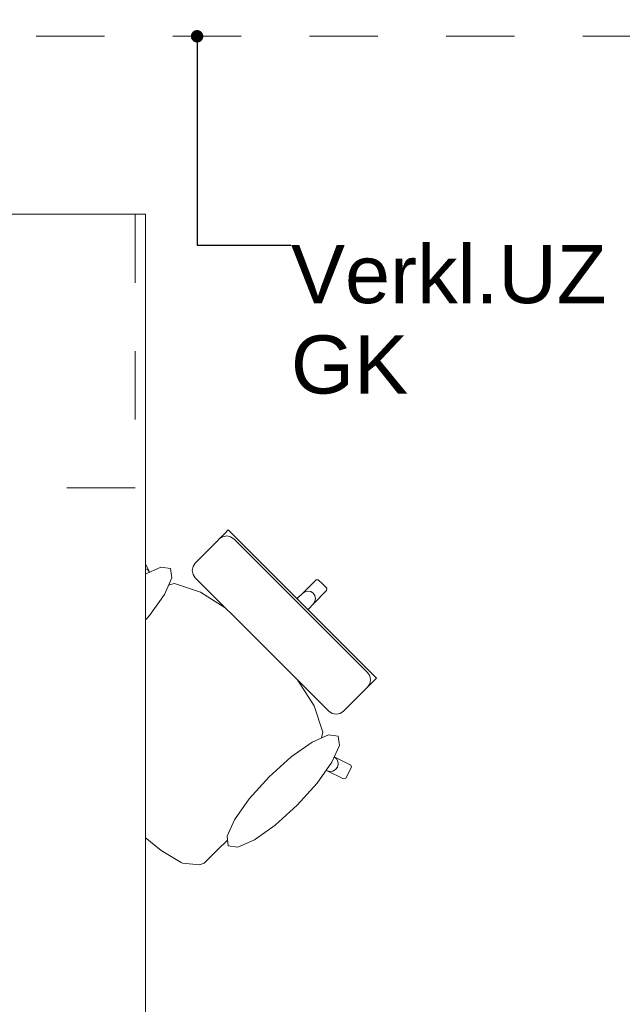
# Model space of a CAD drawing. Header units: metres. Extents: x -3.6 to 90.7, y -11.1 to 18.
# Tile 486 of 656: x 37.2 to 38.1, y 11.5 to 13. Entities that reach past the tile are written whole.
import ezdxf

# ---------------------------------------------------------------- set-up
doc = ezdxf.new("R2010")
doc.units = ezdxf.units.M
doc.header["$MEASUREMENT"] = 0
for name, pattern in [('Strichlinie eng', [0.115, 0.075, -0.04]), ('Untersicht', [0.1, 0.075, -0.025]), ('Wipeout_Contour', [1, 0, -1])]:
    doc.linetypes.add(name, pattern=pattern)
for name, color, linetype in [('152 - Bemaßung_ Beschriftung.Ausbau', 7, 'Continuous'), ('701 - Einrichtung.Möbel', 7, 'Continuous'), ('Neubau_152 - Bemaßung_ Beschriftung.Ausbau', 7, 'Continuous'), ('Neubau_653 - Abdeckung.TB Verkofferung', 7, 'Continuous')]:
    doc.layers.add(name, color=color, linetype=linetype)
doc.styles.add('ERSTELLTER_STIL_2', font='txt')
doc.dimstyles.new('ERSTELLTER_STIL__3', dxfattribs={"dimtxt": 0.1, "dimasz": 0.0532, "dimexe": 0.18, "dimexo": 0.0625, "dimgap": 0, "dimtad": 1, "dimtih": 1, "dimtoh": 1, "dimzin": 0, "dimdsep": 46, "dimtxsty": 'ERSTELLTER_STIL_2', "dimblk": 'ARROWHEAD_2', "dimblk1": 'ARROWHEAD_2', "dimblk2": 'ARROWHEAD_2', "dimcen": 0.09, "dimse1": 1, "dimse2": 1, "dimclrd": 7, "dimclre": 7, "dimclrt": 7, "dimazin": 0, "dimtfac": 1, "dimtdec": 4, "dimtmove": 0, "dimatfit": 3, "dimfxl": 1, "dimtolj": 1, "dimtzin": 0, "dimarcsym": 0})
doc.dimstyles.new('ERSTELLTER_STIL__5', dxfattribs={"dimtxt": 0.18, "dimasz": 0.03648, "dimexe": 0.18, "dimexo": 0.0625, "dimgap": 0, "dimtad": 0, "dimtih": 1, "dimtoh": 1, "dimdec": 4, "dimzin": 0, "dimdsep": 46, "dimcen": 0.09, "dimadec": 0, "dimazin": 0, "dimtfac": 1, "dimtdec": 4, "dimtmove": 0, "dimatfit": 3, "dimldrblk": 'ARROWHEAD_11', "dimfxl": 1, "dimtolj": 1, "dimtzin": 0, "dimarcsym": 0})

# ---------------------------------------------------------------- blocks, each defined once
blk = doc.blocks.new('ARROWHEAD_11')
at = {"color": 0, "linetype": 'Continuous', "lineweight": 0}
blk.add_line((0, 0), (-1, 0), dxfattribs=at)
at = {"color": 0, "linetype": 'Continuous', "lineweight": 0, "const_width": 0.25, "flags": 128}
blk.add_lwpolyline([(-0.125, 0, 1), (0.125, 0, 1)], format="xyb", close=True, dxfattribs=at)
blk = doc.blocks.new('*D270')
at = {"layer": '152 - Bemaßung_ Beschriftung.Ausbau', "color": 7, "linetype": 'Continuous', "lineweight": 5}
for p, q in [((36.61, 15.3025), (36.61, 15.4075)), ((40.05, 15.3025), (40.05, 15.4075)), ((36.6302, 15.39), (36.5898, 15.32)), ((40.0702, 15.39), (40.0298, 15.32)), ((36.61, 15.355), (40.05, 15.355))]:
    blk.add_line(p, q, dxfattribs=at)
at = {"layer": '152 - Bemaßung_ Beschriftung.Ausbau', "color": 7, "lineweight": 5, "char_height": 0.1, "attachment_point": 7, "style": 'ERSTELLTER_STIL_2'}
for s, insert in [('\\A1;{\\pql;\\fArial|b0|i0|c0|p38;3,44}', (38.1211, 15.375)), ('\\A1;{\\pql;\\fArial|b0|i0|c0|p38;14}', (39.878, 15.375))]:
    blk.add_mtext(s, dxfattribs=dict(at, insert=insert))
blk = doc.blocks.new('ARROWHEAD_2')
at = {"color": 0, "linetype": 'Continuous', "lineweight": 0}
for p, q in [((-0.378, -0.655), (0.378, 0.655)), ((0, 0), (-1, 0))]:
    blk.add_line(p, q, dxfattribs=at)

msp = doc.modelspace()

# ---------------------------------------------------------------- linework, layer by layer
at = {"layer": 'Neubau_653 - Abdeckung.TB Verkofferung', "color": 1, "linetype": 'Untersicht', "lineweight": 9}
msp.add_line((22.05, 12.9505), (47.24, 12.9505), dxfattribs=at)

# ---------------------------------------------------------------- wipeouts: each hides what was drawn before it
at = {"color": 254, "linetype": 'Wipeout_Contour', "lineweight": 0, "ltscale": 1138.356624}
msp.add_wipeout([(37.5323, 11.7769), (37.6451, 11.8897), (37.6758, 11.8759), (37.7001, 11.8639), (37.7031, 11.8649), (37.7116, 11.881), (37.7107, 11.884), (37.6863, 11.896), (37.6636, 11.9084), (37.6697, 11.9323), (37.657, 11.9706), (37.6274, 12.0174), (37.6095, 12.0378), (37.6304, 12.0587), (37.6465, 12.0749), (37.6294, 12.092), (37.6553, 12.1198), (37.6752, 12.1397), (37.6753, 12.1429), (37.6691, 12.1491), (37.3509, 11.8309), (37.3933, 11.7911), (37.3939, 11.7907), (37.433, 11.7592), (37.4624, 11.7414), (37.464, 11.7408), (37.4891, 11.7384), (37.4961, 11.7407), (37.5128, 11.7575)], dxfattribs=at).dxf.layer = '701 - Einrichtung.Möbel'

# ---------------------------------------------------------------- next in the draw order: linework, layer by layer
at = {"layer": '701 - Einrichtung.Möbel', "color": 7, "linetype": 'Continuous', "lineweight": 5}
for p, q in [((37.6897, 11.8934), (37.6863, 11.896)), ((37.7107, 11.884), (37.6863, 11.896)), ((37.6918, 11.8897), (37.6897, 11.8934)), ((37.6922, 11.8853), (37.6918, 11.8897)), ((37.68, 11.8748), (37.6843, 11.8754)), ((37.6843, 11.8754), (37.6882, 11.8776)), ((37.6882, 11.8776), (37.6909, 11.8811)), ((37.6909, 11.8811), (37.6922, 11.8853)), ((37.7031, 11.8649), (37.7116, 11.881)), ((37.7116, 11.881), (37.7107, 11.884)), ((37.7001, 11.8639), (37.7031, 11.8649)), ((37.3933, 11.7911), (37.3939, 11.7907)), ((37.3939, 11.7907), (37.433, 11.7592)), ((37.5128, 11.7575), (37.5323, 11.7769)), ((37.433, 11.7592), (37.4624, 11.7414)), ((37.4961, 11.7407), (37.5128, 11.7575)), ((37.4624, 11.7414), (37.464, 11.7408)), ((37.464, 11.7408), (37.4891, 11.7384)), ((37.4891, 11.7384), (37.4961, 11.7407))]:
    msp.add_line(p, q, dxfattribs=at)

# ---------------------------------------------------------------- next in the draw order: wipeouts: each hides what was drawn before it
at = {"color": 254, "linetype": 'Wipeout_Contour', "lineweight": 0, "ltscale": 1144.263783}
msp.add_wipeout([(37.297, 12.0123), (37.2775, 11.9928), (37.2608, 11.9761), (37.2585, 11.9691), (37.2608, 11.9439), (37.2614, 11.9424), (37.2792, 11.913), (37.3107, 11.8739), (37.3112, 11.8733), (37.3509, 11.8309), (37.6691, 12.1491), (37.6629, 12.1553), (37.6597, 12.1552), (37.6398, 12.1353), (37.612, 12.1093), (37.5949, 12.1265), (37.5787, 12.1104), (37.5579, 12.0895), (37.5374, 12.1074), (37.4906, 12.137), (37.4523, 12.1497), (37.4284, 12.1436), (37.4161, 12.1663), (37.404, 12.1907), (37.4011, 12.1916), (37.3849, 12.1831), (37.3839, 12.1801), (37.3959, 12.1558), (37.4097, 12.1251)], dxfattribs=at).dxf.layer = '701 - Einrichtung.Möbel'

# ---------------------------------------------------------------- next in the draw order: linework, layer by layer
at = {"layer": '701 - Einrichtung.Möbel', "color": 7, "linetype": 'Continuous', "lineweight": 5}
for p, q in [((37.3849, 12.1831), (37.4011, 12.1916)), ((37.4011, 12.1916), (37.404, 12.1907)), ((37.404, 12.1907), (37.4161, 12.1663)), ((37.3839, 12.1801), (37.3849, 12.1831)), ((37.3959, 12.1558), (37.3839, 12.1801)), ((37.3948, 12.16), (37.3954, 12.1643)), ((37.3959, 12.1558), (37.3948, 12.16)), ((37.3954, 12.1643), (37.3976, 12.1681)), ((37.3976, 12.1681), (37.4011, 12.1709)), ((37.4011, 12.1709), (37.4053, 12.1722)), ((37.4053, 12.1722), (37.4097, 12.1718)), ((37.4097, 12.1718), (37.4134, 12.1697)), ((37.4134, 12.1697), (37.4161, 12.1663)), ((37.4161, 12.1663), (37.4284, 12.1436)), ((37.4097, 12.1251), (37.3959, 12.1558)), ((37.4284, 12.1436), (37.4523, 12.1497)), ((37.4523, 12.1497), (37.4906, 12.137)), ((37.6398, 12.1353), (37.6597, 12.1552)), ((37.6597, 12.1552), (37.6629, 12.1553)), ((37.6629, 12.1553), (37.6691, 12.1491)), ((37.6753, 12.1429), (37.6691, 12.1491)), ((37.4282, 12.1435), (37.4097, 12.1251)), ((37.4282, 12.1435), (37.4284, 12.1436)), ((37.4906, 12.137), (37.5374, 12.1074)), ((37.612, 12.1093), (37.6398, 12.1353)), ((37.6398, 12.1353), (37.6435, 12.1378)), ((37.6435, 12.1378), (37.6478, 12.1388)), ((37.6478, 12.1388), (37.6521, 12.138)), ((37.6521, 12.138), (37.6557, 12.1356)), ((37.6553, 12.1198), (37.6752, 12.1397)), ((37.658, 12.1321), (37.6557, 12.1356)), ((37.6588, 12.1278), (37.658, 12.1321)), ((37.6752, 12.1397), (37.6753, 12.1429)), ((37.297, 12.0123), (37.4097, 12.1251)), ((37.5787, 12.1104), (37.5949, 12.1265)), ((37.5949, 12.1265), (37.612, 12.1093)), ((37.6294, 12.092), (37.6553, 12.1198)), ((37.6553, 12.1198), (37.6578, 12.1235)), ((37.6578, 12.1235), (37.6588, 12.1278)), ((37.5374, 12.1074), (37.5579, 12.0895)), ((37.5579, 12.0895), (37.5787, 12.1104)), ((37.612, 12.1093), (37.6207, 12.1007)), ((37.5579, 12.0895), (37.5854, 12.0654)), ((37.6294, 12.092), (37.6207, 12.1007)), ((37.6465, 12.0749), (37.6294, 12.092)), ((37.6304, 12.0587), (37.6465, 12.0749)), ((37.6095, 12.0378), (37.5854, 12.0654)), ((37.6095, 12.0378), (37.6304, 12.0587)), ((37.6274, 12.0174), (37.6095, 12.0378)), ((37.657, 11.9706), (37.6274, 12.0174)), ((37.2775, 11.9928), (37.297, 12.0123)), ((37.2608, 11.9761), (37.2775, 11.9928)), ((37.2585, 11.9691), (37.2608, 11.9761)), ((37.2608, 11.9439), (37.2585, 11.9691)), ((37.6697, 11.9323), (37.657, 11.9706)), ((37.2614, 11.9424), (37.2608, 11.9439)), ((37.2792, 11.913), (37.2614, 11.9424)), ((37.6636, 11.9084), (37.6697, 11.9323)), ((37.3107, 11.8739), (37.2792, 11.913)), ((37.6635, 11.9082), (37.6451, 11.8897)), ((37.6635, 11.9082), (37.6636, 11.9084)), ((37.6863, 11.896), (37.6636, 11.9084)), ((37.5323, 11.7769), (37.6451, 11.8897)), ((37.6451, 11.8897), (37.6758, 11.8759)), ((37.3112, 11.8733), (37.3107, 11.8739)), ((37.3509, 11.8309), (37.3112, 11.8733)), ((37.6758, 11.8759), (37.68, 11.8748)), ((37.6758, 11.8759), (37.7001, 11.8639)), ((37.3509, 11.8309), (37.3933, 11.7911))]:
    msp.add_line(p, q, dxfattribs=at)

# ---------------------------------------------------------------- next in the draw order: wipeouts: each hides what was drawn before it
at = {"color": 254, "linetype": 'Wipeout_Contour', "lineweight": 0, "ltscale": 628.428596}
msp.add_wipeout([(37.3456, 12.1122), (37.3164, 12.0799), (37.2948, 12.0494), (37.2841, 12.0252), (37.2859, 12.0112), (37.2999, 12.0094), (37.3241, 12.0201), (37.3546, 12.0417), (37.3869, 12.0709), (37.4161, 12.1032), (37.4377, 12.1338), (37.4484, 12.1579), (37.4466, 12.1719), (37.4326, 12.1737), (37.4085, 12.163), (37.3779, 12.1414)], dxfattribs=at).dxf.layer = '701 - Einrichtung.Möbel'
at = {"color": 254, "linetype": 'Wipeout_Contour', "lineweight": 0, "ltscale": 589.167847}
msp.add_wipeout([(37.6782, 11.963), (37.6832, 11.9596), (37.689, 11.9585), (37.6949, 11.9596), (37.6998, 11.9629), (37.7023, 11.9653), (37.708, 11.9711), (37.7254, 11.9885), (37.7326, 11.9956), (37.735, 11.9981), (37.7405, 12.0036), (37.7429, 12.006), (37.7482, 12.0113), (37.6398, 12.1197), (37.5806, 12.0606)], dxfattribs=at).dxf.layer = '701 - Einrichtung.Möbel'
at = {"color": 254, "linetype": 'Wipeout_Contour', "lineweight": 0, "ltscale": 630.973662}
msp.add_wipeout([(37.6323, 11.8256), (37.6614, 11.8579), (37.683, 11.8885), (37.6938, 11.9126), (37.692, 11.9266), (37.6779, 11.9284), (37.6538, 11.9177), (37.6233, 11.8961), (37.5909, 11.8669), (37.5618, 11.8346), (37.5402, 11.804), (37.5294, 11.7799), (37.5312, 11.7659), (37.5453, 11.7641), (37.5694, 11.7748), (37.5999, 11.7964)], dxfattribs=at).dxf.layer = '701 - Einrichtung.Möbel'

# ---------------------------------------------------------------- next in the draw order: linework, layer by layer
at = {"layer": '701 - Einrichtung.Möbel', "color": 7, "linetype": 'Continuous', "lineweight": 5}
for p, q in [((37.7349, 12.0197), (37.7383, 12.0147)), ((37.735, 11.9981), (37.7405, 12.0036)), ((37.7383, 12.003), (37.735, 11.9981)), ((37.7383, 12.0147), (37.7395, 12.0089)), ((37.7395, 12.0089), (37.7383, 12.003)), ((37.7405, 12.0036), (37.7429, 12.006)), ((37.7429, 12.006), (37.7482, 12.0113)), ((37.708, 11.9711), (37.7254, 11.9885)), ((37.7254, 11.9885), (37.7326, 11.9956)), ((37.7326, 11.9956), (37.735, 11.9981)), ((37.6782, 11.963), (37.6832, 11.9596)), ((37.6832, 11.9596), (37.689, 11.9585)), ((37.689, 11.9585), (37.6949, 11.9596)), ((37.6949, 11.9596), (37.6998, 11.9629)), ((37.6998, 11.9629), (37.7023, 11.9653)), ((37.7023, 11.9653), (37.708, 11.9711))]:
    msp.add_line(p, q, dxfattribs=at)
at = {"layer": '701 - Einrichtung.Möbel', "color": 7, "linetype": 'Continuous', "lineweight": 5, "flags": 128}
for points in [[(37.3456, 12.1122), (37.3779, 12.1414), (37.4085, 12.163), (37.4326, 12.1737), (37.4466, 12.1719), (37.4484, 12.1579), (37.4377, 12.1338), (37.4161, 12.1032), (37.3869, 12.0709), (37.3546, 12.0417), (37.3241, 12.0201), (37.2999, 12.0094), (37.2859, 12.0112), (37.2841, 12.0252), (37.2948, 12.0494), (37.3164, 12.0799)], [(37.6323, 11.8256), (37.6614, 11.8579), (37.683, 11.8885), (37.6938, 11.9126), (37.692, 11.9266), (37.6779, 11.9284), (37.6538, 11.9177), (37.6233, 11.8961), (37.5909, 11.8669), (37.5618, 11.8346), (37.5402, 11.804), (37.5294, 11.7799), (37.5312, 11.7659), (37.5453, 11.7641), (37.5694, 11.7748), (37.5999, 11.7964)]]:
    msp.add_lwpolyline(points, close=True, dxfattribs=at)

# ---------------------------------------------------------------- next in the draw order: wipeouts: each hides what was drawn before it
at = {"color": 254, "linetype": 'Wipeout_Contour', "lineweight": 0, "ltscale": 596.547099}
msp.add_wipeout([(37.483, 12.1582), (37.5806, 12.0606), (37.6398, 12.1197), (37.5313, 12.2282), (37.526, 12.2229), (37.5236, 12.2205), (37.5181, 12.215), (37.5156, 12.2125), (37.5085, 12.2054), (37.4911, 12.188), (37.4853, 12.1822), (37.4829, 12.1798), (37.4796, 12.1749), (37.4785, 12.169), (37.4797, 12.1632)], dxfattribs=at).dxf.layer = '701 - Einrichtung.Möbel'

# ---------------------------------------------------------------- next in the draw order: linework, layer by layer
at = {"layer": '701 - Einrichtung.Möbel', "color": 7, "linetype": 'Continuous', "lineweight": 5}
for p, q in [((37.5181, 12.215), (37.5236, 12.2205)), ((37.5231, 12.2183), (37.5181, 12.215)), ((37.5289, 12.2194), (37.5231, 12.2183)), ((37.5236, 12.2205), (37.526, 12.2229)), ((37.526, 12.2229), (37.5313, 12.2282)), ((37.5347, 12.2182), (37.5289, 12.2194)), ((37.5313, 12.2282), (37.6398, 12.1197)), ((37.5397, 12.2149), (37.5347, 12.2182)), ((37.4911, 12.188), (37.5085, 12.2054)), ((37.5085, 12.2054), (37.5156, 12.2125)), ((37.5156, 12.2125), (37.5181, 12.215)), ((37.6373, 12.1173), (37.5397, 12.2149)), ((37.4785, 12.169), (37.4796, 12.1749)), ((37.4796, 12.1749), (37.4829, 12.1798)), ((37.4829, 12.1798), (37.4853, 12.1822)), ((37.4853, 12.1822), (37.4911, 12.188)), ((37.4797, 12.1632), (37.4785, 12.169)), ((37.483, 12.1582), (37.4797, 12.1632)), ((37.5806, 12.0606), (37.483, 12.1582)), ((37.6373, 12.1173), (37.7349, 12.0197)), ((37.7482, 12.0113), (37.6398, 12.1197)), ((37.5806, 12.0606), (37.6782, 11.963))]:
    msp.add_line(p, q, dxfattribs=at)

# ---------------------------------------------------------------- next in the draw order: wipeouts: each hides what was drawn before it
at = {"color": 254, "linetype": 'Wipeout_Contour', "lineweight": 0, "ltscale": 236.458896}
msp.add_wipeout([(36.61, 10.69), (38.81, 10.69), (38.81, 11.49), (37.41, 11.49), (37.41, 12.69), (36.61, 12.69)], dxfattribs=at).dxf.layer = '701 - Einrichtung.Möbel'

# ---------------------------------------------------------------- next in the draw order: linework, layer by layer
at = {"layer": '701 - Einrichtung.Möbel', "color": 7, "linetype": 'Strichlinie eng', "lineweight": 5}
for p, q in [((37.395, 12.69), (37.395, 12.29)), ((37.395, 12.29), (36.61, 12.29))]:
    msp.add_line(p, q, dxfattribs=at)
at = {"layer": '701 - Einrichtung.Möbel', "color": 7, "linetype": 'Continuous', "lineweight": 5, "flags": 128}
msp.add_lwpolyline([(36.61, 10.69), (36.61, 12.69), (37.41, 12.69), (37.41, 11.49), (38.81, 11.49), (38.81, 10.69)], close=True, dxfattribs=at)

# ---------------------------------------------------------------- next in the draw order: texts
at = {"layer": 'Neubau_152 - Bemaßung_ Beschriftung.Ausbau', "color": 1, "linetype": 'Continuous', "lineweight": 13, "insert": (37.6229, 12.645), "char_height": 0.085, "attachment_point": 1, "line_spacing_factor": 0.933036, "style": 'ERSTELLTER_STIL_2'}
msp.add_mtext('\\A1;{\\pql;\\fArial|b0|i0|c0|p38;Verkl.U\\fArial|b0|i0|c0|p38;Z\\P\\pql;\\fArial|b0|i0|c0|p38;GK}', dxfattribs=at)

# ---------------------------------------------------------------- next in the draw order: dimensions: what is measured, and where the dimension line sits
at = {"layer": '152 - Bemaßung_ Beschriftung.Ausbau', "color": 7, "linetype": 'Continuous', "lineweight": 5}
dim = msp.add_linear_dim(base=(40.05, 15.355), p1=(36.61, 10.62), p2=(40.05, 10.7375), dimstyle='ERSTELLTER_STIL__3', dxfattribs=at)
dim.commit()
dim.dimension.update_dxf_attribs({"geometry": '*D270', "text_midpoint": (38.251, 15.425), "dimtype": 160})

# ---------------------------------------------------------------- next in the draw order: leaders
at = {"layer": 'Neubau_152 - Bemaßung_ Beschriftung.Ausbau', "color": 1, "linetype": 'Continuous', "lineweight": 13, "annotation_type": 0, "has_hookline": 1, "hookline_direction": 0, "text_width": 0.458}
msp.add_leader([(37.4856, 12.9505), (37.4856, 12.645), (37.6229, 12.645)], dimstyle='ERSTELLTER_STIL__5', dxfattribs=at)

doc.saveas('drawing.dxf')
